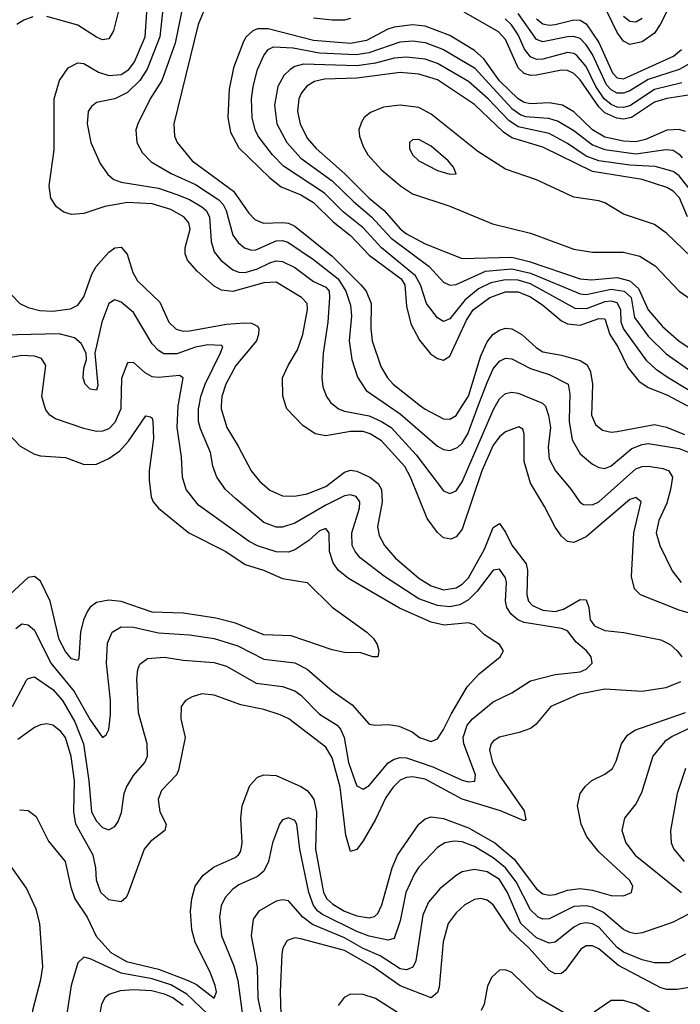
# Model space of a CAD drawing. Header units: inches. Extents: x 990535 to 1117859, y 769386 to 892122.
# Tile 422 of 656: x 1111083 to 1113213, y 788069 to 791246. Entities that reach past the tile are written whole.
import ezdxf

# ---------------------------------------------------------------- set-up
doc = ezdxf.new("R2010")
doc.units = ezdxf.units.IN
doc.header["$MEASUREMENT"] = 0
doc.layers.add('B1718', color=7, linetype='Continuous')
doc.layers.add('B1719', color=7, linetype='Continuous')

msp = doc.modelspace()

# ---------------------------------------------------------------- linework, layer by layer
at = {"layer": 'B1718', "color": 5}
for points, elevation in [([(1111059.7, 789030), (1111105.1, 789114.9), (1111110, 789120.8), (1111130, 789126), (1111190, 789084.5), (1111221.3, 789050), (1111260.8, 788980.8), (1111288.6, 788910), (1111306.2, 788790), (1111314.1, 788690), (1111330, 788659.8), (1111350, 788639.8), (1111370, 788632.4), (1111390, 788643.5), (1111400.6, 788659.4), (1111411.5, 788688.5), (1111419.8, 788750), (1111427.6, 788770), (1111450, 788807.2), (1111486.3, 788850), (1111494.7, 788870), (1111494, 788910), (1111466.1, 789010), (1111460.7, 789119.3), (1111463.5, 789150), (1111470, 789166.3), (1111494.8, 789185.2), (1111550, 789189.4), (1111610, 789179.7), (1111710, 789172.2), (1111750, 789160.6), (1111845.9, 789105.9), (1111930, 789094.2), (1111970, 789080.9), (1111990, 789066.3), (1112050, 789005.8), (1112106.4, 788970), (1112117.4, 788957.4), (1112129.7, 788929.7), (1112143.7, 788850), (1112165.4, 788785.4), (1112170, 788774.6), (1112190, 788763.8), (1112210, 788775), (1112271.6, 788848.4), (1112290, 788860.7), (1112310, 788865.9), (1112330, 788864.3), (1112415.2, 788835.2), (1112510, 788792.7), (1112530, 788787.4), (1112551, 788789), (1112552.5, 788810), (1112515.6, 788910), (1112513.5, 788930), (1112525.6, 788970), (1112542.9, 788990), (1112610, 789045.7), (1112670, 789073.9), (1112730, 789112.6), (1112810, 789133.6), (1112890, 789142.1), (1112909.6, 789150.4), (1112928.5, 789170), (1112925.9, 789190), (1112910.8, 789210), (1112877.7, 789237.7), (1112850, 789274.4), (1112830, 789281.4), (1112710, 789301.6), (1112689.8, 789309.8), (1112667.7, 789327.7), (1112654.2, 789350), (1112649.7, 789370), (1112653.1, 789430), (1112650, 789445.3), (1112630, 789472.8), (1112610, 789470.1), (1112557.9, 789402.1), (1112530, 789373.8), (1112501.8, 789358.2), (1112470, 789352.1), (1112430, 789356.4), (1112370, 789377.7), (1112259.3, 789450), (1112181.3, 789510), (1112164.6, 789530), (1112155.5, 789550), (1112153.9, 789590), (1112178.8, 789670), (1112179.6, 789690), (1112167.8, 789707.8), (1112150, 789712.9), (1112130, 789709.3), (1112070, 789680.1), (1111970, 789622), (1111930, 789608.7), (1111910, 789608.2), (1111870, 789624.2), (1111779.8, 789699.8), (1111746.4, 789730), (1111718.8, 789770), (1111706, 789806), (1111698.5, 789850), (1111665.5, 789925.5), (1111659.9, 789950), (1111659.4, 789990), (1111661.2, 790000)], 2860), ([(1111070, 789282.2), (1111090, 789296.8), (1111110, 789293.3), (1111130, 789276.8), (1111183.5, 789170), (1111258.3, 789078.3), (1111310, 788987.3), (1111350, 788929.6), (1111361.4, 788938.6), (1111370, 788956), (1111376, 789004), (1111375.8, 789050), (1111362.9, 789170), (1111366, 789234), (1111380.9, 789270), (1111410, 789287.6), (1111450, 789285.8), (1111530, 789267.3), (1111630, 789261.3), (1111710, 789249.9), (1111785.8, 789225.8), (1111870, 789183.1), (1111970, 789171.2), (1112010, 789150.4), (1112090, 789081.2), (1112155.5, 789035.5), (1112210, 788973.1), (1112230, 788969.8), (1112272.5, 788972.5), (1112306.9, 788966.9), (1112348.4, 788948.4), (1112371.8, 788930), (1112410, 788917.6), (1112430, 788926), (1112450, 788955.6), (1112474.1, 789005.9), (1112526.1, 789093.9), (1112564.6, 789135.4), (1112631.8, 789190), (1112642.6, 789210), (1112630.3, 789230), (1112581.5, 789261.5), (1112550, 789293.2), (1112530, 789300.1), (1112452.2, 789292.2), (1112410, 789302.3), (1112307.2, 789347.2), (1112142.8, 789442.8), (1112110.4, 789470.4), (1112093.4, 789493.4), (1112082.3, 789530), (1112080.4, 789590), (1112070, 789604.7), (1112050, 789596.6), (1112014.8, 789565.2), (1111970, 789535.7), (1111950, 789528.3), (1111910, 789529.1), (1111850, 789548.3), (1111822.4, 789562.4), (1111659.5, 789679.5), (1111620.1, 789730), (1111607.3, 789770), (1111604.5, 789835.5), (1111590.7, 789930.7), (1111594.2, 790000)], 2840), ([(1111409, 790000), (1111408.7, 789990), (1111390, 789946.5), (1111370, 789926.4), (1111350, 789918.2), (1111330, 789917.5), (1111290, 789927.2), (1111197.9, 789957.9), (1111180.2, 789970), (1111167, 789987), (1111163.3, 790000)], 2840), ([(1111732.9, 790000), (1111732.3, 789990), (1111751, 789930), (1111787.9, 789870), (1111828.9, 789790), (1111856.7, 789756.7), (1111890, 789727.6), (1111930, 789709.6), (1111969.2, 789709.2), (1112010, 789716.4), (1112070, 789739.9), (1112130, 789786.1), (1112150, 789792.3), (1112170, 789789.7), (1112212.5, 789770), (1112238.9, 789750), (1112249.7, 789730), (1112251.4, 789690), (1112236.3, 789610), (1112241.9, 789581.9), (1112259.3, 789550), (1112293.3, 789510), (1112370, 789444.6), (1112410, 789419.2), (1112450, 789406.7), (1112490, 789412.9), (1112510, 789425.1), (1112530, 789445.1), (1112582.1, 789537.9), (1112610, 789607.7), (1112630, 789620.5), (1112650, 789592.7), (1112670, 789550.1), (1112716.3, 789490), (1112720.7, 789470), (1112717.8, 789390), (1112724.2, 789370), (1112736.3, 789356.3), (1112770, 789340.6), (1112810, 789336.2), (1112836.1, 789343.9), (1112890, 789375.5), (1112910, 789374.4), (1112918.8, 789350), (1112922.8, 789310), (1112936.4, 789290), (1112970, 789275.1), (1113031, 789269), (1113150, 789245.7), (1113180.2, 789230), (1113203.2, 789210), (1113218, 789190)], 2880), ([(1113250.6, 789329.4), (1113210, 789340.7), (1113084.8, 789390), (1113065.3, 789410), (1113055.4, 789450), (1113063.1, 789590), (1113086.7, 789690), (1113070, 789704.8), (1113050, 789697.9), (1112910, 789577), (1112870, 789558.9), (1112850, 789562.3), (1112830, 789579.8), (1112810, 789608.4), (1112775.6, 789675.6), (1112730, 789750.2), (1112710, 789820.5), (1112709.4, 789910), (1112705.2, 789925.2), (1112692.4, 789932.4), (1112650, 789916.6), (1112630, 789900.3), (1112610, 789873), (1112573.4, 789790), (1112510, 789601.7), (1112490, 789577.9), (1112473.3, 789570), (1112450, 789574.1), (1112430, 789591.5), (1112396.9, 789636.9), (1112343.5, 789770), (1112324.5, 789804.5), (1112250, 789886.7), (1112213.2, 789910), (1112190, 789917.6), (1112150, 789917.2), (1112070, 789903.1), (1112035.3, 789910), (1111996.2, 789936.2), (1111944.6, 789990), (1111941.3, 790000)], 2920), ([(1112099, 790000), (1112111.3, 789990), (1112130, 789982.4), (1112210, 789968.3), (1112250, 789950), (1112280.3, 789930), (1112361.8, 789841.8), (1112450, 789726.2), (1112470, 789717.6), (1112490, 789726.4), (1112510, 789755), (1112610, 789985.6), (1112617.8, 790000)], 2940), ([(1112272.7, 790000), (1112310, 789974.2), (1112430, 789870.1), (1112450, 789859.6), (1112470, 789855.6), (1112494.7, 789865.3), (1112510, 789880.1), (1112527.7, 789910), (1112561.5, 790000)], 2960), ([(1112375.9, 790000), (1112390, 789988.9), (1112450, 789958.7), (1112470, 789957.4), (1112490, 789968.5), (1112510.1, 790000)], 2980), ([(1112777.4, 790000), (1112778.6, 789998.6), (1112788.7, 789968.7), (1112794.5, 789930), (1112786.6, 789866.6), (1112790, 789829), (1112810.4, 789790.4), (1112861.5, 789730), (1112888.8, 789688.8), (1112901.4, 789681.4), (1112930, 789680.4), (1112950, 789690.6), (1113070, 789797), (1113090, 789804.4), (1113110, 789805.1), (1113157.9, 789797.9), (1113176.8, 789790), (1113187.6, 789770), (1113182, 789730), (1113170, 789686.6), (1113143.8, 789630), (1113135.7, 789590), (1113146.8, 789550), (1113187.4, 789467.4), (1113215.6, 789430)], 2940), ([(1112856.3, 790000), (1112854.7, 789950), (1112865, 789890), (1112890, 789845.2), (1112930, 789812.2), (1112950, 789801.5), (1112970, 789798), (1112990, 789806.1), (1113057.3, 789862.7), (1113090, 789875.5), (1113110, 789878.1), (1113210, 789862.6), (1113241.9, 789850)], 2960), ([(1112927.7, 790000), (1112926.6, 789970), (1112940.3, 789940.3), (1112961.9, 789921.9), (1112990, 789915), (1113010, 789916.8), (1113130, 789940.2), (1113169, 789931), (1113227.1, 789907.1)], 2980), ([(1111047.2, 789910), (1111083.8, 789870), (1111130, 789844.5), (1111150, 789839.1), (1111230, 789833.8), (1111291.2, 789811.2), (1111330, 789812.2), (1111370, 789829.7), (1111405.5, 789854.5), (1111433.9, 789886.1), (1111490, 789967.4), (1111504.2, 789964.2), (1111510, 789960.5), (1111512.5, 789950), (1111514.6, 789894.6), (1111500.1, 789790), (1111500.4, 789760.4), (1111507, 789707), (1111513.3, 789690), (1111530.1, 789670.1), (1111628.1, 789590), (1111747.8, 789530), (1111810, 789488.7), (1111868.8, 789470), (1111930, 789443.2), (1112010, 789430.3), (1112090.8, 789350.8), (1112202.4, 789270), (1112223.8, 789250), (1112235.5, 789230), (1112240.7, 789210), (1112238, 789190), (1112222, 789190), (1112182.9, 789202.9), (1112130, 789204.4), (1112090, 789212.7), (1111957.9, 789257.9), (1111870, 789260.8), (1111779.2, 789299.2), (1111715.3, 789315.3), (1111611.5, 789331.5), (1111510, 789334.8), (1111410, 789368.9), (1111370, 789373.2), (1111330, 789365.7), (1111310, 789350.5), (1111301.9, 789338.1), (1111288.4, 789310), (1111278.4, 789270), (1111273.6, 789186.4), (1111270, 789178.7), (1111250, 789183.7), (1111230, 789207.5), (1111210, 789246.8), (1111180.8, 789370), (1111150, 789434.3), (1111130, 789449.9), (1111110, 789446.1), (1111050, 789389.9)], 2820), ([(1113214.3, 789110), (1113166.4, 789090), (1113090, 789078), (1112970, 789086.3), (1112887.2, 789070), (1112795.8, 789030), (1112747.6, 788972.4), (1112730, 788959.5), (1112694.1, 788945.9), (1112630, 788931), (1112610, 788917.8), (1112603.2, 788910), (1112597.7, 788890), (1112607.8, 788850), (1112630, 788807.3), (1112710, 788693.7), (1112715.6, 788664.4), (1112710, 788661.8), (1112633.7, 788693.7), (1112510, 788731.3), (1112390, 788795.7), (1112350, 788803.5), (1112330, 788801.5), (1112310, 788792.4), (1112286.9, 788770), (1112263.9, 788736.1), (1112230, 788665.5), (1112190, 788596.3), (1112170, 788568.8), (1112150, 788562), (1112135.1, 788615.1), (1112115.8, 788770), (1112090, 788864.6), (1112070, 788899.4), (1111950.6, 788990), (1111923.1, 789003.1), (1111870, 789020.3), (1111795.8, 789035.8), (1111710, 789067.2), (1111670, 789070.5), (1111638.7, 789061.3), (1111618, 789050), (1111603.6, 789030), (1111602.5, 788990), (1111616.6, 788930), (1111594.8, 788825.2), (1111588.8, 788810), (1111540.4, 788759.6), (1111529.6, 788730.4), (1111534.5, 788690), (1111555.1, 788650), (1111551, 788630), (1111505, 788595), (1111484.5, 788570), (1111432.4, 788427.6), (1111425.9, 788414.1), (1111410, 788399.8), (1111370, 788406.8), (1111344.2, 788430), (1111330.5, 788470), (1111328, 788510), (1111319.2, 788550), (1111263.6, 788650), (1111257.4, 788690), (1111259.2, 788790), (1111248.7, 788868.7), (1111230.4, 788929.6), (1111215.8, 788950), (1111190, 788969.9), (1111170, 788974.2), (1111150, 788971.1), (1111130, 788962.5), (1111076.3, 788923.7)], 2880), ([(1111082.7, 788697.3), (1111110, 788694.3), (1111135.7, 788675.7), (1111175.4, 788595.4), (1111229.2, 788530), (1111247.4, 788447.4), (1111261.1, 788410), (1111300, 788350), (1111329.4, 788289.4), (1111376.9, 788236.9), (1111427.3, 788207.3), (1111530, 788182.3), (1111626.5, 788146.5), (1111652.8, 788132.8), (1111710, 788089.4), (1111717.9, 788110), (1111713.2, 788130), (1111698.1, 788170), (1111648.7, 788270), (1111637.4, 788310), (1111633.3, 788370), (1111637.6, 788410), (1111649.1, 788450), (1111674.4, 788485.6), (1111710, 788512.7), (1111777.2, 788542.8), (1111788.9, 788551.1), (1111796.2, 788563.8), (1111800.7, 788590), (1111795.5, 788670), (1111800.1, 788710), (1111824.6, 788775.4), (1111850, 788802), (1111870.1, 788809.9), (1111910, 788807.7), (1111990, 788772.3), (1112010, 788759.1), (1112023.2, 788743.2), (1112031.1, 788730), (1112040.4, 788690), (1112036.7, 788570), (1112062.7, 788430), (1112073.2, 788410), (1112092.5, 788392.5), (1112130, 788370.4), (1112170, 788354.3), (1112210, 788347.9), (1112227, 788353), (1112237.5, 788362.5), (1112250.8, 788390), (1112283.8, 788510), (1112301, 788550), (1112370, 788650.5), (1112390, 788667.9), (1112410, 788674.6), (1112450, 788668.6), (1112530, 788639.2), (1112615.3, 788590), (1112678, 788538), (1112750, 788441.8), (1112770, 788426.3), (1112790, 788421.2), (1112810, 788423.7), (1112850, 788437.1), (1112890, 788443), (1112930, 788437.3), (1112990, 788420.7), (1113030, 788419.5), (1113055.5, 788430), (1113060.5, 788450), (1113049.5, 788470), (1112950, 788561.2), (1112911.6, 788610), (1112894, 788650), (1112882.1, 788710), (1112890.7, 788749.3), (1112907.1, 788772.9), (1112928.2, 788791.8), (1112970, 788812.1), (1112994.6, 788830), (1113006.4, 788853.6), (1113023.3, 788910), (1113042.5, 788937.5), (1113066.2, 788953.8), (1113230, 789011.2)], 2920), ([(1113250, 788963), (1113186.6, 788933.4), (1113163.1, 788916.9), (1113124.8, 788870), (1113088.4, 788751.6), (1113070, 788716.1), (1113033.2, 788670), (1113024.6, 788630), (1113037.9, 788590), (1113067.9, 788550), (1113216.8, 788430)], 2940), ([(1113229.7, 788830.3), (1113203.3, 788750), (1113181.5, 788630), (1113184.1, 788590), (1113192.2, 788570), (1113225.3, 788530)], 2960), ([(1113239.3, 788360.7), (1113190, 788334.5), (1113150, 788320.2), (1113090, 788300.5), (1113070, 788297.1), (1113050, 788300.6), (1113030, 788310.4), (1112965.3, 788365.3), (1112930, 788382.8), (1112910, 788387.5), (1112870, 788384.4), (1112790, 788345.3), (1112770, 788344.2), (1112754.8, 788350), (1112730, 788373.7), (1112684.4, 788464.4), (1112649.8, 788509.8), (1112610, 788541.7), (1112550, 788578.7), (1112510, 788593.4), (1112484.2, 788595.8), (1112453.4, 788590), (1112430, 788575), (1112370, 788511.3), (1112355.7, 788490), (1112328.1, 788430), (1112310, 788338.3), (1112290, 788281.3), (1112270, 788275.9), (1112210, 788289.7), (1112170, 788304.6), (1112059.6, 788359.6), (1112044.4, 788370), (1112030, 788388.6), (1112015.7, 788430), (1111986.2, 788570), (1111977.1, 788650), (1111970, 788662.4), (1111950, 788671.5), (1111930, 788664), (1111921.1, 788650), (1111898.5, 788590), (1111885.1, 788530), (1111870, 788498.6), (1111850, 788481.6), (1111790, 788454.9), (1111770, 788440.9), (1111745.8, 788414.2), (1111732.4, 788387.6), (1111727.1, 788350), (1111733.7, 788290), (1111773.4, 788193.4), (1111786.3, 788146.3), (1111803.3, 788016.7)], 2940), ([(1111057.1, 787842.9), (1111109.3, 787890), (1111120.9, 787910), (1111125.1, 788050), (1111150.9, 788149.1), (1111157.1, 788190), (1111147.2, 788330), (1111136.2, 788376.2), (1111104.6, 788444.6), (1111029.4, 788550)], 2920), ([(1113230, 788231), (1113176.7, 788203.3), (1113130, 788203.4), (1113090, 788213.1), (1113030, 788237.3), (1113010, 788253.1), (1112950, 788318.3), (1112930, 788329.3), (1112910, 788332.3), (1112890, 788328.6), (1112870, 788318.3), (1112810, 788269.9), (1112790, 788266.1), (1112750, 788284.1), (1112699.1, 788330), (1112656.2, 788430), (1112630, 788471.5), (1112590, 788496.4), (1112550, 788504.6), (1112510, 788497.1), (1112490, 788485), (1112437.8, 788442.2), (1112401.1, 788398.9), (1112383.3, 788356.7), (1112360.3, 788210), (1112350.9, 788189.1), (1112330, 788180.1), (1112310, 788183.9), (1112245.8, 788225.8), (1112190, 788249.8), (1112130, 788283.3), (1112026.8, 788326.8), (1111996.2, 788350), (1111950, 788403.2), (1111930, 788406.7), (1111910, 788401.9), (1111854.3, 788370), (1111835.7, 788344.3), (1111829.6, 788290.4), (1111848.7, 788188.7), (1111851.2, 788088.8), (1111879.3, 787950)], 2960), ([(1113254.7, 788125.3), (1113202.9, 788117.1), (1113170, 788117.1), (1113150, 788122.6), (1113014.3, 788194.3), (1112950, 788247.9), (1112930, 788257.8), (1112910, 788257.6), (1112892.4, 788247.6), (1112841.9, 788178.1), (1112830, 788168.9), (1112810, 788167.5), (1112790, 788178.6), (1112726, 788250), (1112666.1, 788306.1), (1112610, 788390.5), (1112590, 788405.4), (1112570, 788410.9), (1112550, 788407.8), (1112518.2, 788390), (1112490, 788364.5), (1112465.1, 788330), (1112448.9, 788271.1), (1112435.2, 788124.8), (1112430, 788107.1), (1112410, 788090.6), (1112310, 788128.5), (1112223, 788190), (1112130, 788242.8), (1111990, 788280.8), (1111970, 788283.8), (1111945, 788275), (1111930.9, 788250), (1111928.1, 788231.9), (1111922.9, 788110), (1111924.9, 788035.1)], 2980), ([(1111690, 788037.1), (1111622.1, 788102.1), (1111570, 788132.3), (1111510, 788151.6), (1111409.8, 788169.8), (1111310, 788215.9), (1111290, 788221.2), (1111270, 788203.6), (1111249, 788130), (1111227.5, 787990)], 2940), ([(1112850, 788035.7), (1112752.1, 788092.1), (1112670, 788171.9), (1112650, 788180.7), (1112630, 788179.2), (1112604.5, 788155.5), (1112591.9, 788128.1), (1112580.3, 788070), (1112571, 788049)], 3020), ([(1111610, 788065.3), (1111576.3, 788090), (1111550, 788102.4), (1111507.4, 788112.6), (1111450, 788116.5), (1111407, 788113), (1111370, 788100.5), (1111357.4, 788090), (1111346.6, 788070), (1111336.2, 788010)], 2960), ([(1112370, 787998.6), (1112230, 788088.1), (1112190, 788100.7), (1112150, 788101.7), (1112128.8, 788091.2), (1112110, 788065.6)], 3020), ([(1113170.3, 788010), (1113070, 788069.7), (1113030, 788081.3), (1112990, 788081.8), (1112935.5, 788044.5)], 3020)]:
    msp.add_lwpolyline(points, dxfattribs=dict(at, elevation=elevation))
at = {"layer": 'B1719', "color": 5}
for points, elevation in [([(1111410.4, 791310.4), (1111384.9, 791210), (1111370, 791184), (1111350, 791181), (1111330, 791189.2), (1111270, 791227.8), (1111170, 791255.8)], 2880), ([(1111546, 791290), (1111534.7, 791190), (1111494.3, 791085.7), (1111470.4, 791049.6), (1111430, 791010.9), (1111390, 790990.5), (1111330, 790978.2), (1111314.2, 790965.8), (1111304, 790950), (1111300.5, 790910), (1111312.7, 790850), (1111341.8, 790781.8), (1111366.5, 790746.5), (1111386.9, 790730), (1111410, 790721.3), (1111530, 790701.8), (1111590, 790681.8), (1111630, 790665.9), (1111670, 790641.9), (1111684.1, 790630), (1111694.8, 790610), (1111700.1, 790530), (1111710, 790496.5), (1111731.2, 790470), (1111770, 790439), (1111790, 790431.6), (1111810, 790430.7), (1111850, 790442.5), (1111890, 790461.6), (1111910, 790467.4), (1111930, 790466.1), (1111970, 790446.6), (1112030, 790401.1), (1112070, 790382.4), (1112080.5, 790370), (1112081.7, 790350), (1112076.5, 790270), (1112061.7, 790170), (1112057.3, 790090), (1112060.9, 790060.9), (1112072.6, 790030), (1112086.7, 790010), (1112099, 790000)], 2940), ([(1111690, 791305.2), (1111657.9, 791230), (1111580.1, 790910), (1111582.3, 790870), (1111590.1, 790850), (1111638.5, 790790), (1111772.8, 790692.8), (1111822.1, 790622.1), (1111841.5, 790601.5), (1111869.4, 790589.4), (1111930, 790591.9), (1111950, 790589.5), (1111970, 790579.6), (1112090, 790482.5), (1112183.5, 790390), (1112200.1, 790370), (1112216.6, 790330), (1112215.1, 790250), (1112219.5, 790210), (1112247.3, 790127.3), (1112269.2, 790090), (1112287.4, 790070), (1112375.9, 790000)], 2980), ([(1113190, 791314.6), (1113148.6, 791230), (1113130, 791202.8), (1113090, 791174.9), (1113050, 791165.9), (1113030, 791176.7), (1113010, 791204.3), (1112962.7, 791302.7)], 2880), ([(1111124.9, 791255.1), (1111095.7, 791244.3), (1111073.3, 791230)], 2880), ([(1111941.3, 790000), (1111931.1, 790031.1), (1111930.7, 790090), (1111948.3, 790130), (1111978.7, 790181.2), (1111995.5, 790230), (1112010.8, 790310.8), (1112010.1, 790330), (1111991.9, 790350), (1111910, 790399), (1111870, 790397.4), (1111770, 790369), (1111733.4, 790373.4), (1111710, 790386.5), (1111654.8, 790434.8), (1111624.2, 790470), (1111616.6, 790490), (1111616.9, 790510), (1111632.8, 790570), (1111628.2, 790590), (1111611.7, 790610), (1111570, 790633.2), (1111510, 790651.6), (1111430, 790656.5), (1111357, 790643), (1111290, 790621.1), (1111250, 790617.5), (1111224.7, 790624.7), (1111202, 790642), (1111183.6, 790670), (1111178.2, 790710), (1111194.2, 790825.8), (1111194.4, 790990), (1111211.3, 791050), (1111238.8, 791090), (1111270, 791106.3), (1111290, 791104), (1111336.7, 791076.7), (1111370, 791065.5), (1111410, 791068.9), (1111434.9, 791085.1), (1111453.3, 791110), (1111487.3, 791190), (1111493.3, 791270)], 2920), ([(1111605.1, 791270), (1111584, 791170), (1111541.1, 791050), (1111503.1, 790990), (1111463.5, 790910), (1111456.8, 790890), (1111460.9, 790850), (1111477.3, 790817.3), (1111506.8, 790786.8), (1111571.6, 790750), (1111650, 790714.2), (1111725.2, 790665.2), (1111738.9, 790650), (1111748.6, 790630), (1111770.4, 790550.4), (1111787.4, 790527.4), (1111807.8, 790510), (1111830, 790502.4), (1111843.9, 790503.9), (1111910, 790531.9), (1111930, 790533.2), (1111947.6, 790527.6), (1112030, 790472.4), (1112109.7, 790409.7), (1112134.5, 790370), (1112150, 790324.4), (1112152.4, 790290), (1112145.5, 790210), (1112154.4, 790150), (1112172.5, 790092.5), (1112200.4, 790050), (1112272.7, 790000)], 2960), ([(1113310, 791012.8), (1113170, 790992.1), (1113130, 790979.6), (1113055.5, 790930), (1113030, 790925.3), (1113008.3, 790928.3), (1112970, 790945.8), (1112950, 790964.3), (1112890, 791051.7), (1112870, 791072.6), (1112850, 791081.9), (1112830, 791083), (1112750, 791066.7), (1112730, 791065.9), (1112710, 791071.8), (1112690, 791090.3), (1112650, 791182), (1112626.9, 791206.9), (1112516.4, 791270)], 2980), ([(1113310, 791140.7), (1113210, 791085.4), (1113110, 791052.4), (1113050, 791015.8), (1113030, 791008.8), (1113010, 791009), (1112990, 791019.2), (1112975.6, 791035.6), (1112930, 791133.6), (1112910, 791165.1), (1112890, 791184.7), (1112870, 791191.8), (1112850, 791191), (1112770, 791174.8), (1112750, 791181.9), (1112690, 791266.2)], 2940), ([(1113030, 791257.5), (1113050, 791241.1), (1113070, 791239.2), (1113090, 791250.4)], 2860), ([(1113230, 790885.6), (1113210, 790891.2), (1113170, 790889.9), (1113100.9, 790859.1), (1113070, 790851.8), (1113030, 790853.7), (1112970, 790866.4), (1112930.4, 790890.4), (1112870, 790948.1), (1112833.2, 790970), (1112790, 790977.1), (1112730, 790974.6), (1112710, 790978.6), (1112690, 790990), (1112630, 791048.5), (1112579.5, 791119.5), (1112550, 791146.5), (1112470, 791195.2), (1112390, 791224.5), (1112350, 791229.4), (1112290, 791221.6), (1112270, 791215.5), (1112200.8, 791179.2), (1112150, 791168.9), (1112030, 791178.2), (1111883.8, 791216.2), (1111850, 791216.4), (1111834.2, 791210), (1111813.1, 791190), (1111804.7, 791175.3), (1111772, 791090), (1111758.4, 791021.6), (1111754.2, 790930), (1111762.8, 790882.8), (1111790, 790832.7), (1111890, 790735.2), (1111926.3, 790706.3), (1111990, 790681.2), (1112030, 790655.9), (1112093.5, 790593.5), (1112149.9, 790549.9), (1112210, 790485.8), (1112312.9, 790410), (1112324.6, 790390), (1112330, 790321.3), (1112344.5, 790264.5), (1112372.1, 790212.1), (1112407.7, 790167.7), (1112430, 790152.5), (1112450, 790147.2), (1112470, 790160.2), (1112523.3, 790276.7), (1112545.1, 790310), (1112599.5, 790350), (1112650, 790367.5), (1112690, 790367.8), (1112730, 790351.7), (1112770, 790325.1), (1112830, 790274.4), (1112850, 790264.8), (1112890, 790260.4), (1112950, 790281.4), (1112970, 790280.5), (1112986.4, 790230), (1113012.3, 790190), (1113043.9, 790123.9), (1113079.2, 790079.2), (1113110, 790058.8), (1113170, 790035.2), (1113236.5, 790000)], 3020), ([(1112150, 791249.7), (1112130, 791244.5), (1112090, 791243.8), (1112030, 791250.7)], 2980), ([(1113218.1, 791041.9), (1113130, 791020.7), (1113050, 790967.4), (1113030, 790962.1), (1113010, 790964.1), (1112990, 790971.9), (1112967.8, 790990), (1112941.2, 791030), (1112910, 791095.2), (1112879.1, 791130), (1112870, 791136.4), (1112850, 791139.8), (1112770, 791118.7), (1112750, 791117.9), (1112730, 791125.8), (1112710.3, 791150.3), (1112690, 791197.4), (1112669.2, 791229.2), (1112648.1, 791248.1)], 2960), ([(1112750, 791248.3), (1112770, 791232.3), (1112790, 791228.1), (1112810, 791230.7), (1112870, 791245.6), (1112890, 791244.1), (1112910, 791233), (1112950, 791172.1), (1112994.7, 791074.7), (1113010, 791058.4), (1113030, 791055.2), (1113191.4, 791128.6), (1113217.1, 791150)], 2920), ([(1113242.2, 790050), (1113174.3, 790090), (1113136.2, 790116.2), (1113105, 790145), (1113030, 790249.7), (1113022.6, 790270), (1113021.2, 790310), (1113010, 790332.9), (1112990, 790338.2), (1112970, 790336.1), (1112910, 790313.1), (1112874.2, 790314.2), (1112730, 790393.5), (1112690, 790405.4), (1112650, 790406.6), (1112602.6, 790397.4), (1112562.6, 790377.4), (1112518.8, 790341.2), (1112470, 790280.4), (1112450, 790272.5), (1112430, 790283.7), (1112394.6, 790330), (1112375.6, 790390), (1112359, 790419), (1112249.4, 790509.4), (1112190, 790574.5), (1112125.7, 790625.7), (1112066, 790686), (1111933.8, 790773.8), (1111897.7, 790810), (1111851.4, 790870), (1111841.7, 790890), (1111832.7, 790930), (1111830.8, 790990), (1111835.4, 791030), (1111850, 791084.7), (1111870.1, 791129.9), (1111883.8, 791150), (1111901.6, 791158.4), (1111964.5, 791155.5), (1112050, 791139.2), (1112167, 791133), (1112210, 791139.9), (1112310, 791174.1), (1112350, 791177.1), (1112390, 791172.6), (1112450, 791150.2), (1112549.2, 791090), (1112670, 790959.8), (1112698.8, 790938.8), (1112713.7, 790933.7), (1112788.4, 790928.4), (1112818.9, 790918.9), (1112870, 790888.8), (1112930, 790842.5), (1112970, 790826.6), (1113070, 790812.6), (1113167.1, 790827.1), (1113190, 790824.8), (1113210, 790812.1), (1113219.7, 790799.7)], 3040), ([(1113250.8, 790690), (1113210, 790742.2), (1113190, 790756.5), (1113132, 790772), (1113050, 790776.1), (1112950, 790790.4), (1112910, 790806), (1112850, 790846.9), (1112790, 790878.3), (1112690, 790900.1), (1112660.2, 790920.2), (1112593.6, 790990), (1112530, 791046.4), (1112430, 791104.6), (1112390, 791118.5), (1112330, 791125.2), (1112290, 791121.2), (1112230, 791105.4), (1112170, 791096.6), (1111997.9, 791102.1), (1111970, 791094.6), (1111954.8, 791085.2), (1111934.7, 791065.3), (1111915.6, 791030), (1111904.5, 790970), (1111912.3, 790910), (1111944, 790850), (1111990, 790799), (1112090, 790726.2), (1112158.8, 790658.8), (1112217.1, 790610), (1112280.8, 790540.8), (1112403.3, 790450), (1112450, 790399.2), (1112470, 790389.6), (1112490, 790391.4), (1112585.3, 790434.7), (1112670, 790441.8), (1112730, 790428.1), (1112890, 790361.6), (1112910, 790359.7), (1112990, 790376.5), (1113032.4, 790370), (1113054.6, 790350), (1113065.4, 790285.4), (1113110, 790224.9), (1113167.6, 790167.6), (1113250, 790109.4)], 3060), ([(1113236.6, 790610), (1113211, 790671), (1113190, 790692.3), (1113170, 790704.4), (1113090, 790730.2), (1112930, 790755.6), (1112770, 790834.2), (1112670, 790864.4), (1112643.2, 790883.2), (1112550, 790971.9), (1112430, 791051.3), (1112370, 791070), (1112310, 791075.7), (1112170, 791056.8), (1112066, 791054), (1112033.9, 791046.1), (1112008.5, 791031.5), (1111991.1, 791010), (1111982.9, 790990), (1111978.7, 790950), (1111987.1, 790910), (1112010, 790863.3), (1112038.4, 790830), (1112130, 790750.1), (1112209.7, 790669.7), (1112258.1, 790630), (1112310, 790571), (1112330, 790555.3), (1112390, 790522.8), (1112510, 790475), (1112670, 790479.7), (1112725.7, 790465.7), (1112889.9, 790410.1), (1112926.5, 790406.5), (1113010, 790413.6), (1113050, 790403.2), (1113078.8, 790378.8), (1113109.5, 790310), (1113156.2, 790256.2), (1113210, 790208.6), (1113270, 790169)], 3080), ([(1113275.5, 790455.5), (1113170, 790556), (1113130, 790585.6), (1113030, 790618.5), (1112970, 790654.5), (1112950, 790661.5), (1112870, 790673.7), (1112750, 790729.6), (1112650, 790763.4), (1112560.7, 790820.7), (1112410, 790941.3), (1112370, 790962.2), (1112310, 790969.6), (1112256.6, 790963.4), (1112214, 790946), (1112193.2, 790930), (1112184.7, 790915.3), (1112177, 790890), (1112178.5, 790870), (1112190, 790837.2), (1112206, 790810), (1112250, 790761), (1112310.8, 790710), (1112350, 790683.9), (1112470, 790644.5), (1112607.4, 790587.4), (1112730, 790556.7), (1112870, 790505.3), (1112930, 790495.7), (1113030, 790496.2), (1113082.8, 790482.8), (1113132.2, 790452.2), (1113210.1, 790370.1), (1113270, 790327.8)], 3120), ([(1111056.9, 790356.9), (1111083.6, 790330), (1111110, 790317.2), (1111147.7, 790307.7), (1111190, 790305.3), (1111246.8, 790313.2), (1111270, 790324.7), (1111290, 790351.3), (1111315.3, 790424.7), (1111329.9, 790450), (1111370, 790496.2), (1111390, 790510.1), (1111410, 790511.7), (1111429.1, 790489.1), (1111447.7, 790430), (1111463.2, 790403.2), (1111534.8, 790334.8), (1111563.3, 790270), (1111587.3, 790247.3), (1111610, 790241.2), (1111630, 790241.6), (1111750, 790263.7), (1111808.1, 790268.1), (1111830, 790266.3), (1111850, 790257.1), (1111853.9, 790250), (1111853.1, 790230), (1111846, 790210), (1111779.7, 790130), (1111747.2, 790070), (1111734.6, 790030), (1111732.9, 790000)], 2880), ([(1111661.2, 790000), (1111666.5, 790030), (1111680.7, 790070), (1111730.9, 790170.9), (1111738.2, 790190), (1111735, 790195), (1111690, 790197.3), (1111650, 790188.9), (1111590, 790167.9), (1111548.1, 790168.1), (1111530, 790178.1), (1111510, 790200.4), (1111450, 790301.5), (1111410, 790334.6), (1111390, 790342.3), (1111370, 790330.2), (1111347.6, 790270), (1111325.1, 790170), (1111334.3, 790065.7), (1111330, 790050.7), (1111310, 790054.4), (1111294.4, 790070), (1111288, 790090), (1111290, 790122), (1111298.4, 790150), (1111297.6, 790170), (1111281.4, 790201.4), (1111259.2, 790219.2), (1111210, 790232.3), (1111030, 790228.3)], 2860), ([(1112510.1, 790000), (1112530, 790031.2), (1112570, 790161.3), (1112590, 790206.6), (1112610, 790231.4), (1112630, 790244.4), (1112650, 790250.5), (1112670, 790248.3), (1112702, 790230), (1112748.2, 790188.2), (1112770, 790174.3), (1112830, 790163.9), (1112890, 790146.8), (1112912.7, 790132.7), (1112924.1, 790110), (1112930.4, 790070), (1112927.7, 790000)], 2980), ([(1111163.3, 790000), (1111154.6, 790030), (1111167.5, 790130), (1111153.1, 790153.1), (1111130, 790160.6), (1111090, 790162), (1110990, 790144.7)], 2840), ([(1111594.2, 790000), (1111594.4, 790005.6), (1111610.1, 790090), (1111598.3, 790098.3), (1111530, 790091.2), (1111510, 790093.5), (1111487, 790107), (1111450, 790139.7), (1111430, 790138.3), (1111411.6, 790088.4), (1111409, 790000)], 2840), ([(1112561.5, 790000), (1112590, 790075.8), (1112610, 790119.2), (1112630, 790144.4), (1112650, 790153.7), (1112670, 790151.6), (1112730, 790120.3), (1112790, 790100.8), (1112851.2, 790070), (1112857.5, 790037.5), (1112856.3, 790000)], 2960), ([(1112617.8, 790000), (1112630, 790022.5), (1112650, 790039.8), (1112670, 790043.8), (1112690, 790040.7), (1112769.2, 790009.2), (1112777.4, 790000)], 2940)]:
    msp.add_lwpolyline(points, dxfattribs=dict(at, elevation=elevation))
at = {"layer": 'B1719', "color": 5, "elevation": 3140}
msp.add_lwpolyline([(1112370, 790859.3), (1112350, 790858.7), (1112340.4, 790850), (1112339.6, 790830), (1112349.2, 790810), (1112370.3, 790790), (1112430, 790759.7), (1112470, 790747.2), (1112490, 790748.7), (1112482, 790770), (1112464.4, 790790), (1112410, 790838.3)], close=True, dxfattribs=at)

doc.saveas('drawing.dxf')
